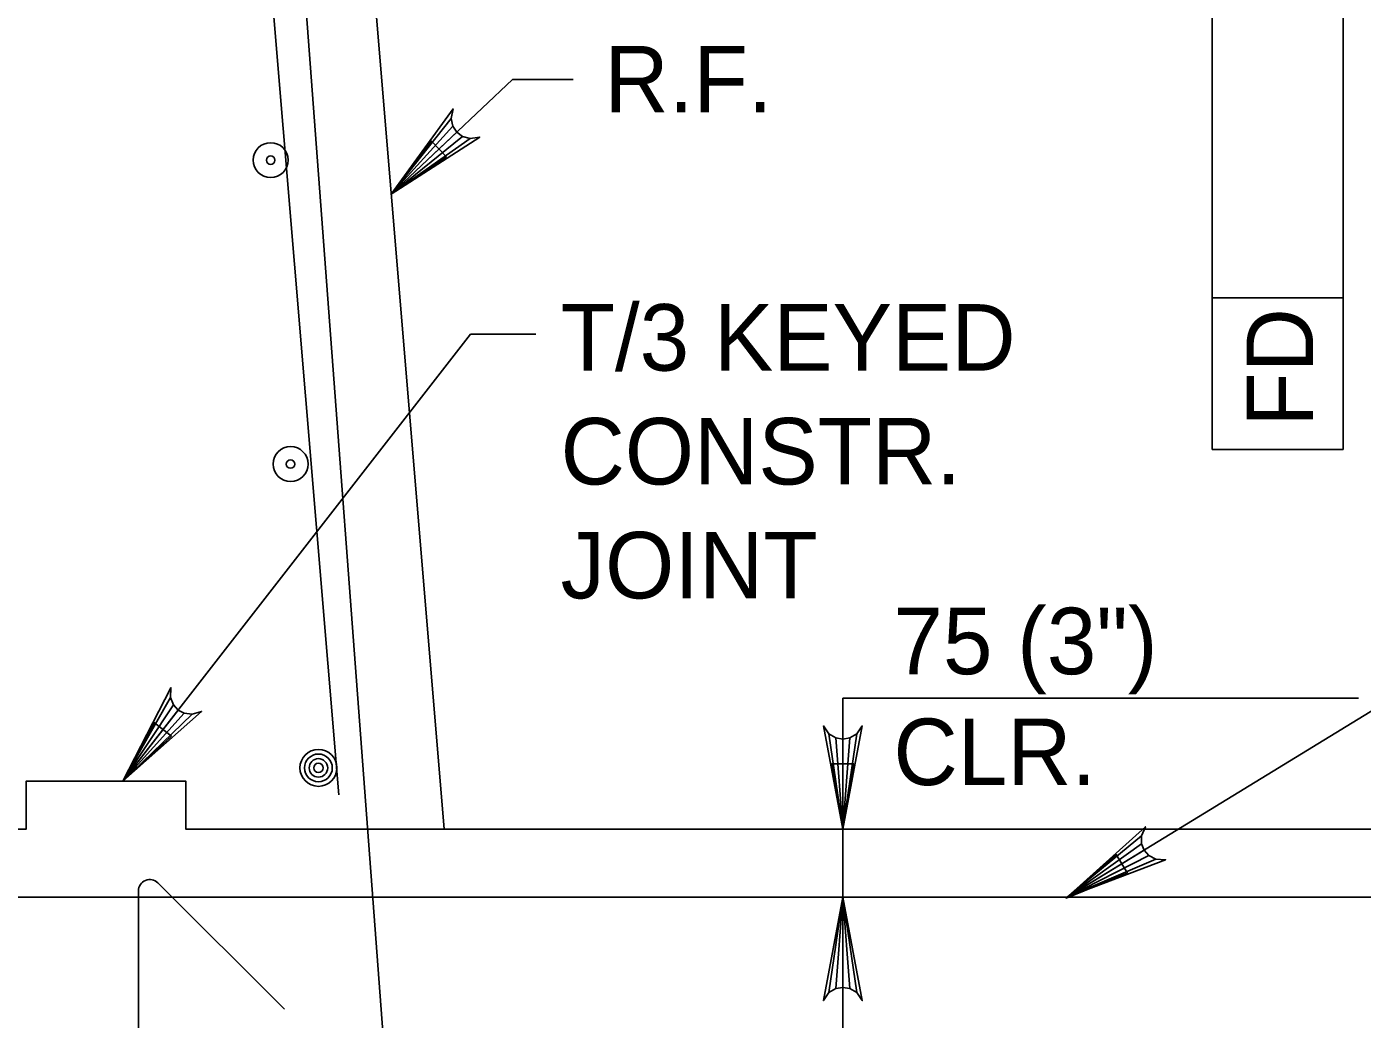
# Model space of a CAD drawing. Extents: x 638340 to 640241, y 295465 to 298435.
# Drawn here: x 639126.7 to 639186.9, y 295817.4 to 295862.2 of the extents above; entities that cross this region are included whole.
import ezdxf

# ---------------------------------------------------------------- set-up
doc = ezdxf.new("R2010")
doc.units = 0
for name, color, linetype in [('3', 7, 'Continuous'), ('4', 7, 'Continuous'), ('6', 7, 'Continuous'), ('7', 7, 'Continuous'), ('9', 7, 'Continuous')]:
    doc.layers.add(name, color=color, linetype=linetype)

# ---------------------------------------------------------------- blocks, each defined once
blk = doc.blocks.new('B')
at = {"layer": '3'}
blk.add_circle((0, 0), 0.16, dxfattribs=at)
for start, end in [(0, 180), (180, 0)]:
    blk.add_arc((0, 0), 0.0391, start, end, dxfattribs=at)

msp = doc.modelspace()

# ---------------------------------------------------------------- linework, layer by layer
at = {"layer": '4'}
for p, q in [((639180.151, 295843.096), (639180.151, 295878.398)), ((639186.058, 295878.398), (639186.058, 295843.096)), ((639143.148, 295854.619), (639148.615, 295859.784)), ((639148.615, 295859.784), (639151.348, 295859.784)), ((639186.058, 295849.94), (639180.151, 295849.94)), ((639131.043, 295828.137), (639146.714, 295848.29)), ((639146.714, 295848.29), (639149.667, 295848.29)), ((639186.058, 295843.096), (639180.151, 295843.096)), ((639173.624, 295822.896), (639192.831, 295834.66)), ((639173.624, 295822.896), (639192.831, 295834.66)), ((639163.505, 295831.873), (639186.76, 295831.873)), ((639163.505, 295822.897), (639163.505, 295831.873)), ((639163.505, 295831.872), (639163.505, 295814.671))]:
    msp.add_line(p, q, dxfattribs=at)
for points in [[(639143.148, 295854.619), (639145.935, 295858.455), (639145.846, 295858.028), (639145.925, 295857.674), (639146.1, 295857.409), (639146.354, 295857.22), (639146.704, 295857.12), (639147.135, 295857.184), (639143.148, 295854.619), (639146.704, 295857.12), (639146.354, 295857.22), (639143.148, 295854.619), (639146.1, 295857.409), (639145.925, 295857.674), (639143.148, 295854.619), (639145.846, 295858.028)], [(639131.043, 295828.137), (639133.214, 295832.352), (639133.191, 295831.916), (639133.322, 295831.579), (639133.537, 295831.343), (639133.816, 295831.195), (639134.176, 295831.15), (639134.593, 295831.279), (639131.043, 295828.137), (639134.176, 295831.15), (639133.816, 295831.195), (639131.043, 295828.137), (639133.537, 295831.343), (639133.322, 295831.579), (639131.043, 295828.137), (639133.191, 295831.916)], [(639163.505, 295825.966), (639162.632, 295830.627), (639162.88, 295830.268), (639163.192, 295830.083), (639163.505, 295830.029), (639163.817, 295830.083), (639164.13, 295830.268), (639164.378, 295830.627), (639163.505, 295825.966), (639164.13, 295830.268), (639163.817, 295830.083), (639163.505, 295825.966), (639163.505, 295830.029), (639163.192, 295830.083), (639163.505, 295825.966), (639162.88, 295830.268)], [(639173.624, 295822.897), (639177.143, 295826.077), (639176.966, 295825.676), (639176.97, 295825.314), (639177.089, 295825.018), (639177.297, 295824.781), (639177.618, 295824.612), (639178.055, 295824.587), (639173.624, 295822.897), (639177.618, 295824.612), (639177.297, 295824.781), (639173.624, 295822.897), (639177.089, 295825.018), (639176.97, 295825.314), (639173.624, 295822.897), (639176.966, 295825.676)], [(639173.624, 295822.897), (639177.143, 295826.077), (639176.966, 295825.676), (639176.97, 295825.314), (639177.089, 295825.018), (639177.297, 295824.781), (639177.618, 295824.612), (639178.055, 295824.587), (639173.624, 295822.897), (639177.618, 295824.612), (639177.297, 295824.781), (639173.624, 295822.897), (639177.089, 295825.018), (639176.97, 295825.314), (639173.624, 295822.897), (639176.966, 295825.676)], [(639163.505, 295822.897), (639164.378, 295818.237), (639164.13, 295818.595), (639163.817, 295818.78), (639163.505, 295818.835), (639163.192, 295818.78), (639162.88, 295818.595), (639162.632, 295818.237), (639163.505, 295822.897), (639162.88, 295818.595), (639163.192, 295818.78), (639163.505, 295822.897), (639163.505, 295818.835), (639163.817, 295818.78), (639163.505, 295822.897), (639164.13, 295818.595)]]:
    msp.add_lwpolyline(points, dxfattribs=at)
for points in [[(639145.633, 295856.29), (639144.956, 295857.005), (639143.148, 295854.619)], [(639133.243, 295830.166), (639132.466, 295830.77), (639131.043, 295828.137)], [(639163.996, 295828.918), (639163.011, 295828.918), (639163.505, 295825.966)], [(639176.345, 295823.985), (639175.83, 295824.824), (639173.57, 295822.862)], [(639176.345, 295823.985), (639175.83, 295824.824), (639173.57, 295822.862)]]:
    msp.add_lwpolyline(points, close=True, dxfattribs=at)
at = {"layer": '6'}
for p, q in [((639137.226, 295870.12), (639140.777, 295827.512)), ((639138.747, 295870.374), (639143.898, 295801.765)), ((639138.331, 295817.845), (639132.626, 295823.549)), ((639195.958, 295822.897), (639088.124, 295822.897)), ((639131.751, 295823.187), (639131.751, 295798.792))]:
    msp.add_line(p, q, dxfattribs=at)
for radius in [0.833, 0.625, 0.417, 0.208]:
    msp.add_circle((639139.863, 295828.734), radius, dxfattribs=at)
msp.add_arc((639132.263, 295823.185), 0.512, 45, 180, dxfattribs=at)
at = {"layer": '7'}
msp.add_lwpolyline([(639115.661, 295825.974), (639126.693, 295825.974), (639126.693, 295828.137), (639133.885, 295828.137), (639133.885, 295825.974), (639145.535, 295825.974)], dxfattribs=at)
at = {"layer": '9'}
for p in [(639134.181, 295962.231), (639199.179, 295825.974), (639199.179, 295825.974)]:
    msp.add_line(p, (639145.535, 295825.974), dxfattribs=at)

# ---------------------------------------------------------------- block references
at = {"layer": '3', "xscale": 4.921475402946, "yscale": 4.921475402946, "rotation": 90}
for p in [(639137.71, 295856.147), (639138.608, 295842.44)]:
    msp.add_blockref('B', p, dxfattribs=at)

# ---------------------------------------------------------------- texts
at = {"layer": '3'}
for s, p in [('75 (3")', (639165.788, 295832.958)), ('CLR.', (639165.788, 295827.958))]:
    msp.add_text(s, height=3.0001, dxfattribs=at).set_placement(p)
at = {"layer": '4'}
for s, p in [('R.F.', (639152.758, 295858.297)), ('T/3 KEYED', (639150.781, 295846.652)), ('CONSTR.', (639150.781, 295841.517)), ('JOINT', (639150.781, 295836.379))]:
    msp.add_text(s, height=3.0001, dxfattribs=at).set_placement(p)
msp.add_text('FD', height=3.0001, rotation=90, dxfattribs=at).set_placement((639184.704, 295844.123))

doc.saveas('drawing.dxf')
